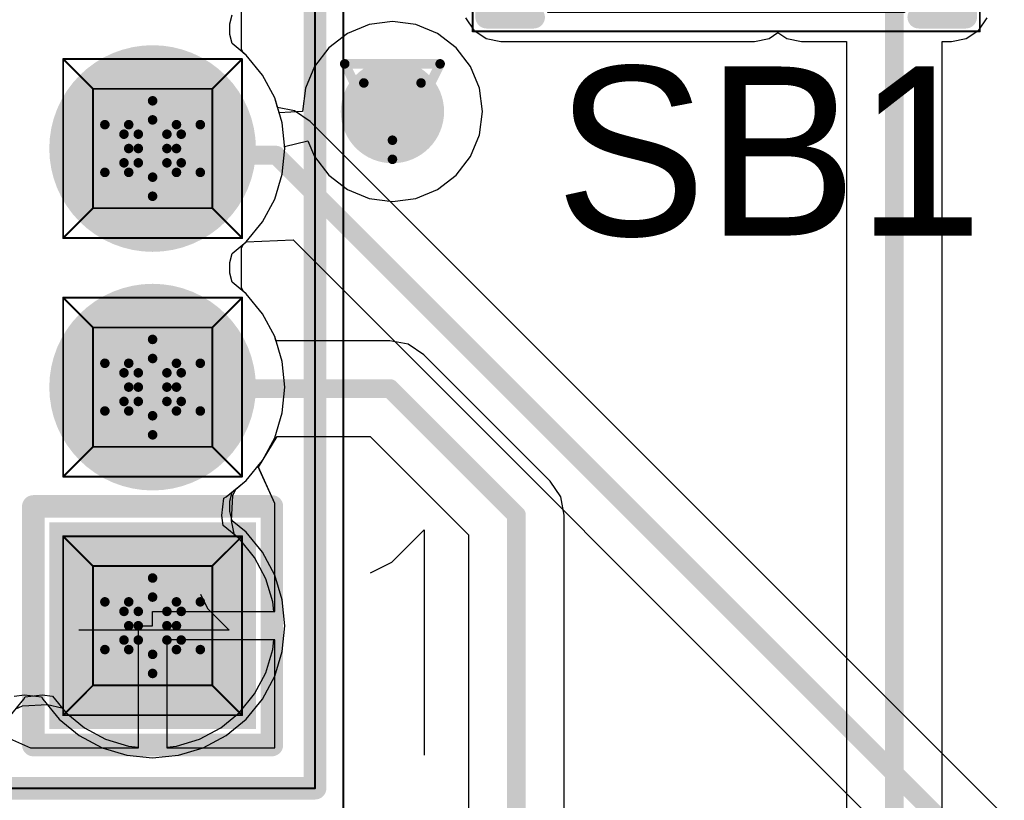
# Model space of a CAD drawing. Header units: millimetres. Extents: x 138 to 555, y 26 to 334.
# Tile 431 of 656: x 210.87 to 216.11, y 291.71 to 295.87. Entities that reach past the tile are written whole.
import ezdxf

# ---------------------------------------------------------------- set-up
doc = ezdxf.new("R2010")
doc.units = ezdxf.units.MM
for name, color, linetype in [('BottomLayer', 5, 'Continuous'), ('BottomSolder', 6, 'Continuous'), ('DrillDrawing', 1, 'Continuous'), ('Mechanical20', 56, 'Continuous'), ('Mechanical27', 56, 'Continuous'), ('MidLayer1', 16, 'Continuous'), ('MidLayer2', 76, 'Continuous'), ('MidLayer3', 90, 'Continuous'), ('MidLayer4', 156, 'Continuous'), ('MultiLayer', 9, 'Continuous'), ('PadHoleLayer', 156, 'Continuous'), ('TopLayer', 1, 'Continuous'), ('TopOverlay', 2, 'Continuous'), ('TopPaste', 8, 'Continuous'), ('TopSolder', 216, 'Continuous'), ('ViaHoleLayer', 16, 'Continuous')]:
    doc.layers.add(name, color=color, linetype=linetype)

# ---------------------------------------------------------------- blocks, each defined once
blk = doc.blocks.new('SOLDER_BRIDGE_R0603_0R_594')
at = {"layer": 'Mechanical20', "const_width": 0.01}
for points in [[(-0.2, 0.65), (-1.35, 0.65)], [(-1.35, 0.65), (-1.35, -0.65)], [(1.35, 0.65), (-0.2, 0.65)], [(1.35, 0.65), (1.35, -0.65)], [(1.35, -0.65), (-1.35, -0.65)]]:
    blk.add_lwpolyline(points, dxfattribs=at)
at = {"layer": 'Mechanical20', "const_width": 0.005}
for points in [[(-1.3525, 0.65, 1), (-1.3475, 0.65, 1)], [(-1.3525, 0.65, 1), (-1.3475, 0.65, 1)], [(-0.2025, 0.65, 1), (-0.1975, 0.65, 1)], [(-0.2025, 0.65, 1), (-0.1975, 0.65, 1)], [(1.3475, 0.65, 1), (1.3525, 0.65, 1)], [(1.3475, 0.65, 1), (1.3525, 0.65, 1)], [(-1.3525, -0.65, 1), (-1.3475, -0.65, 1)], [(-1.3525, -0.65, 1), (-1.3475, -0.65, 1)], [(1.3475, -0.65, 1), (1.3525, -0.65, 1)], [(1.3475, -0.65, 1), (1.3525, -0.65, 1)]]:
    blk.add_lwpolyline(points, format="xyb", close=True, dxfattribs=at)
at = {"layer": 'Mechanical27', "const_width": 0.01}
for points in [[(-0.9, 0.5), (-0.9, -0.5)], [(0.9, 0.5), (-0.9, 0.5)], [(0.9, 0.5), (0.9, -0.5)], [(0.9, -0.5), (-0.9, -0.5)]]:
    blk.add_lwpolyline(points, dxfattribs=at)
at = {"layer": 'Mechanical27', "const_width": 0.005}
for points in [[(-0.9025, 0.5, 1), (-0.8975, 0.5, 1)], [(-0.9025, 0.5, 1), (-0.8975, 0.5, 1)], [(0.8975, 0.5, 1), (0.9025, 0.5, 1)], [(0.8975, 0.5, 1), (0.9025, 0.5, 1)], [(-0.9025, -0.5, 1), (-0.8975, -0.5, 1)], [(-0.9025, -0.5, 1), (-0.8975, -0.5, 1)], [(0.8975, -0.5, 1), (0.9025, -0.5, 1)], [(0.8975, -0.5, 1), (0.9025, -0.5, 1)]]:
    blk.add_lwpolyline(points, format="xyb", close=True, dxfattribs=at)
at = {"layer": 'TopLayer'}
for p, q in [((-1.2, -0.5), (-1.2, 0.5)), ((-1.2, 0.5), (-0.4, 0.5)), ((-0.4, 0.5), (0.1, 0)), ((-0.15, 0.5), (-0.15, 0.5)), ((-0.15, 0.5), (0.35, 0)), ((1.2, 0.5), (-0.15, 0.5)), ((1.2, -0.5), (1.2, 0.5)), ((0.1, 0), (-0.4, -0.5)), ((0.35, 0), (-0.15, -0.5)), ((-1.2, -0.5), (-1.2, -0.5)), ((-0.4, -0.5), (-1.2, -0.5)), ((-0.15, -0.5), (1.2, -0.5))]:
    blk.add_line(p, q, dxfattribs=at)
at = {"layer": 'TopLayer', "const_width": 0.127}
for points in [[(-0.5635, 0, 1), (-0.4365, 0, 1)], [(0.5365, 0, 1), (0.6635, 0, 1)]]:
    blk.add_lwpolyline(points, format="xyb", close=True, dxfattribs=at)
at = {"layer": 'TopOverlay', "const_width": 0.12}
for points in [[(-1.025, 0.575), (-1.275, 0.575)], [(-1.275, 0.575), (-1.275, 0.175)], [(1.275, 0.575), (1.025, 0.575)], [(1.275, 0.575), (1.275, -0.575)], [(-1.275, 0.175), (-1.275, -0.575)], [(-1.025, -0.575), (-1.275, -0.575)], [(1.275, -0.575), (1.025, -0.575)]]:
    blk.add_lwpolyline(points, dxfattribs=at)
at = {"layer": 'TopOverlay', "const_width": 0.06}
for points in [[(-1.305, 0.575, 1), (-1.245, 0.575, 1)], [(-1.305, 0.575, 1), (-1.245, 0.575, 1)], [(-1.055, 0.575, 1), (-0.995, 0.575, 1)], [(0.995, 0.575, 1), (1.055, 0.575, 1)], [(1.245, 0.575, 1), (1.305, 0.575, 1)], [(1.245, 0.575, 1), (1.305, 0.575, 1)], [(-1.305, 0.175, 1), (-1.245, 0.175, 1)], [(-1.305, 0.175, 1), (-1.245, 0.175, 1)], [(-1.305, -0.575, 1), (-1.245, -0.575, 1)], [(-1.305, -0.575, 1), (-1.245, -0.575, 1)], [(-1.055, -0.575, 1), (-0.995, -0.575, 1)], [(0.995, -0.575, 1), (1.055, -0.575, 1)], [(1.245, -0.575, 1), (1.305, -0.575, 1)], [(1.245, -0.575, 1), (1.305, -0.575, 1)]]:
    blk.add_lwpolyline(points, format="xyb", close=True, dxfattribs=at)
at = {"layer": 'TopPaste', "const_width": 0.127}
for points in [[(-0.5635, 0, 1), (-0.4365, 0, 1)], [(0.5365, 0, 1), (0.6635, 0, 1)]]:
    blk.add_lwpolyline(points, format="xyb", close=True, dxfattribs=at)
at = {"layer": 'TopSolder'}
for p, q in [((-0.95, 0.55), (-0.95, 0.55)), ((-0.95, 0.55), (0.95, 0.55)), ((-0.95, -0.55), (-0.95, 0.55)), ((0.95, 0.55), (0.95, -0.55)), ((0.95, -0.55), (-0.95, -0.55))]:
    blk.add_line(p, q, dxfattribs=at)
at = {"layer": 'TopSolder', "const_width": 0.177}
for points in [[(-0.5885, 0, 1), (-0.4115, 0, 1)], [(0.5115, 0, 1), (0.6885, 0, 1)]]:
    blk.add_lwpolyline(points, format="xyb", close=True, dxfattribs=at)
blk = doc.blocks.new('CON_FCI_20021311_XXX20XXLF_MOD_MB1299_953')
at = {"layer": 'BottomLayer', "const_width": 0.5}
for points in [[(2.925, 0.635, 1), (3.425, 0.635, 1)], [(4.195, 0.635, 1), (4.695, 0.635, 1)]]:
    blk.add_lwpolyline(points, format="xyb", close=True, dxfattribs=at)
at = {"layer": 'BottomLayer'}
blk.add_solid([(5.215, 0.135), (6.215, 0.135), (5.215, 1.135), (6.215, 1.135)], dxfattribs=at)
at = {"layer": 'BottomSolder', "const_width": 0.55}
for points in [[(2.9, 0.635, 1), (3.45, 0.635, 1)], [(4.17, 0.635, 1), (4.72, 0.635, 1)]]:
    blk.add_lwpolyline(points, format="xyb", close=True, dxfattribs=at)
at = {"layer": 'BottomSolder'}
blk.add_solid([(5.165, 0.085), (6.265, 0.085), (5.165, 1.185), (6.265, 1.185)], dxfattribs=at)
at = {"layer": 'Mechanical20', "const_width": 0.01}
blk.add_lwpolyline([(6.725, 1.65), (-6.725, 1.65)], dxfattribs=at)
at = {"layer": 'Mechanical27'}
for p, q in [((5.6237, 0.9281), (5.7379, 1.0423)), ((5.7379, 1.0423), (5.7379, 0.2425)), ((5.5475, 0.89), (5.6237, 0.9281))]:
    blk.add_line(p, q, dxfattribs=at)
at = {"layer": 'Mechanical27', "const_width": 0.01}
for points in [[(6.58, 1.5), (-6.58, 1.5)], [(6.58, -1.5), (6.58, 1.5)], [(2.8575, 0.9525), (2.6988, 1.1113)], [(3.6513, 1.1113), (2.6988, 1.1113)], [(2.6988, 0.1588), (2.6988, 1.1113)], [(3.4925, 0.9525), (3.6513, 1.1113)], [(3.6513, 0.1588), (3.6513, 1.1113)], [(4.1275, 0.9525), (3.9688, 1.1113)], [(4.9213, 1.1113), (3.9688, 1.1113)], [(3.9688, 0.1588), (3.9688, 1.1113)], [(4.7625, 0.9525), (4.9213, 1.1113)], [(4.9213, 0.1588), (4.9213, 1.1113)], [(5.2388, 0.1588), (5.2388, 1.1113)], [(6.1913, 1.1113), (5.2388, 1.1113)], [(5.3975, 0.9525), (5.2388, 1.1113)], [(6.0325, 0.9525), (6.1913, 1.1113)], [(6.1913, 0.1588), (6.1913, 1.1113)], [(3.4925, 0.9525), (2.8575, 0.9525)], [(2.8575, 0.3175), (2.8575, 0.9525)], [(3.4925, 0.3175), (3.4925, 0.9525)], [(4.7625, 0.9525), (4.1275, 0.9525)], [(4.1275, 0.3175), (4.1275, 0.9525)], [(4.7625, 0.3175), (4.7625, 0.9525)], [(5.3975, 0.3175), (5.3975, 0.9525)], [(6.0325, 0.9525), (5.3975, 0.9525)], [(6.0325, 0.3175), (6.0325, 0.9525)], [(2.6988, 0.1588), (2.8575, 0.3175)], [(3.4925, 0.3175), (2.8575, 0.3175)], [(3.6513, 0.1588), (3.4925, 0.3175)], [(3.9688, 0.1588), (4.1275, 0.3175)], [(4.7625, 0.3175), (4.1275, 0.3175)], [(4.9213, 0.1588), (4.7625, 0.3175)], [(5.2388, 0.1588), (5.3975, 0.3175)], [(6.0325, 0.3175), (5.3975, 0.3175)], [(6.1913, 0.1588), (6.0325, 0.3175)], [(3.6513, 0.1588), (2.6988, 0.1588)], [(4.9213, 0.1588), (3.9688, 0.1588)], [(6.1913, 0.1588), (5.2388, 0.1588)]]:
    blk.add_lwpolyline(points, dxfattribs=at)
at = {"layer": 'Mechanical27', "const_width": 0.005}
for points in [[(6.5775, 1.5, 1), (6.5825, 1.5, 1)], [(6.5775, 1.5, 1), (6.5825, 1.5, 1)], [(2.6963, 1.1113, 1), (2.7013, 1.1113, 1)], [(2.6963, 1.1113, 1), (2.7013, 1.1113, 1)], [(2.6963, 1.1113, 1), (2.7013, 1.1113, 1)], [(3.6488, 1.1113, 1), (3.6538, 1.1113, 1)], [(3.6488, 1.1113, 1), (3.6538, 1.1113, 1)], [(3.6488, 1.1113, 1), (3.6538, 1.1113, 1)], [(3.9663, 1.1113, 1), (3.9713, 1.1113, 1)], [(3.9663, 1.1113, 1), (3.9713, 1.1113, 1)], [(3.9663, 1.1113, 1), (3.9713, 1.1113, 1)], [(4.9188, 1.1113, 1), (4.9238, 1.1113, 1)], [(4.9188, 1.1113, 1), (4.9238, 1.1113, 1)], [(4.9188, 1.1113, 1), (4.9238, 1.1113, 1)], [(5.2363, 1.1113, 1), (5.2413, 1.1113, 1)], [(5.2363, 1.1113, 1), (5.2413, 1.1113, 1)], [(5.2363, 1.1113, 1), (5.2413, 1.1113, 1)], [(6.1888, 1.1113, 1), (6.1938, 1.1113, 1)], [(6.1888, 1.1113, 1), (6.1938, 1.1113, 1)], [(6.1888, 1.1113, 1), (6.1938, 1.1113, 1)], [(2.855, 0.9525, 1), (2.86, 0.9525, 1)], [(2.855, 0.9525, 1), (2.86, 0.9525, 1)], [(2.855, 0.9525, 1), (2.86, 0.9525, 1)], [(3.49, 0.9525, 1), (3.495, 0.9525, 1)], [(3.49, 0.9525, 1), (3.495, 0.9525, 1)], [(3.49, 0.9525, 1), (3.495, 0.9525, 1)], [(4.125, 0.9525, 1), (4.13, 0.9525, 1)], [(4.125, 0.9525, 1), (4.13, 0.9525, 1)], [(4.125, 0.9525, 1), (4.13, 0.9525, 1)], [(4.76, 0.9525, 1), (4.765, 0.9525, 1)], [(4.76, 0.9525, 1), (4.765, 0.9525, 1)], [(4.76, 0.9525, 1), (4.765, 0.9525, 1)], [(5.395, 0.9525, 1), (5.4, 0.9525, 1)], [(5.395, 0.9525, 1), (5.4, 0.9525, 1)], [(5.395, 0.9525, 1), (5.4, 0.9525, 1)], [(6.03, 0.9525, 1), (6.035, 0.9525, 1)], [(6.03, 0.9525, 1), (6.035, 0.9525, 1)], [(6.03, 0.9525, 1), (6.035, 0.9525, 1)], [(2.855, 0.3175, 1), (2.86, 0.3175, 1)], [(2.855, 0.3175, 1), (2.86, 0.3175, 1)], [(2.855, 0.3175, 1), (2.86, 0.3175, 1)], [(3.49, 0.3175, 1), (3.495, 0.3175, 1)], [(3.49, 0.3175, 1), (3.495, 0.3175, 1)], [(3.49, 0.3175, 1), (3.495, 0.3175, 1)], [(4.125, 0.3175, 1), (4.13, 0.3175, 1)], [(4.125, 0.3175, 1), (4.13, 0.3175, 1)], [(4.125, 0.3175, 1), (4.13, 0.3175, 1)], [(4.76, 0.3175, 1), (4.765, 0.3175, 1)], [(4.76, 0.3175, 1), (4.765, 0.3175, 1)], [(4.76, 0.3175, 1), (4.765, 0.3175, 1)], [(5.395, 0.3175, 1), (5.4, 0.3175, 1)], [(5.395, 0.3175, 1), (5.4, 0.3175, 1)], [(5.395, 0.3175, 1), (5.4, 0.3175, 1)], [(6.03, 0.3175, 1), (6.035, 0.3175, 1)], [(6.03, 0.3175, 1), (6.035, 0.3175, 1)], [(6.03, 0.3175, 1), (6.035, 0.3175, 1)], [(2.6963, 0.1588, 1), (2.7013, 0.1588, 1)], [(2.6963, 0.1588, 1), (2.7013, 0.1588, 1)], [(2.6963, 0.1588, 1), (2.7013, 0.1588, 1)], [(3.6488, 0.1588, 1), (3.6538, 0.1588, 1)], [(3.6488, 0.1588, 1), (3.6538, 0.1588, 1)], [(3.6488, 0.1588, 1), (3.6538, 0.1588, 1)], [(3.9663, 0.1588, 1), (3.9713, 0.1588, 1)], [(3.9663, 0.1588, 1), (3.9713, 0.1588, 1)], [(3.9663, 0.1588, 1), (3.9713, 0.1588, 1)], [(4.9188, 0.1588, 1), (4.9238, 0.1588, 1)], [(4.9188, 0.1588, 1), (4.9238, 0.1588, 1)], [(4.9188, 0.1588, 1), (4.9238, 0.1588, 1)], [(5.2363, 0.1588, 1), (5.2413, 0.1588, 1)], [(5.2363, 0.1588, 1), (5.2413, 0.1588, 1)], [(5.2363, 0.1588, 1), (5.2413, 0.1588, 1)], [(6.1888, 0.1588, 1), (6.1938, 0.1588, 1)], [(6.1888, 0.1588, 1), (6.1938, 0.1588, 1)], [(6.1888, 0.1588, 1), (6.1938, 0.1588, 1)]]:
    blk.add_lwpolyline(points, format="xyb", close=True, dxfattribs=at)
at = {"layer": 'MidLayer1', "const_width": 0.5}
for points in [[(2.925, 0.635, 1), (3.425, 0.635, 1)], [(4.195, 0.635, 1), (4.695, 0.635, 1)], [(5.465, 0.635, 1), (5.965, 0.635, 1)]]:
    blk.add_lwpolyline(points, format="xyb", close=True, dxfattribs=at)
at = {"layer": 'MidLayer2', "const_width": 0.5}
for points in [[(2.925, 0.635, 1), (3.425, 0.635, 1)], [(4.195, 0.635, 1), (4.695, 0.635, 1)], [(5.465, 0.635, 1), (5.965, 0.635, 1)]]:
    blk.add_lwpolyline(points, format="xyb", close=True, dxfattribs=at)
at = {"layer": 'MidLayer3', "const_width": 0.5}
for points in [[(2.925, 0.635, 1), (3.425, 0.635, 1)], [(4.195, 0.635, 1), (4.695, 0.635, 1)], [(5.465, 0.635, 1), (5.965, 0.635, 1)]]:
    blk.add_lwpolyline(points, format="xyb", close=True, dxfattribs=at)
at = {"layer": 'MidLayer4', "const_width": 0.5}
for points in [[(2.925, 0.635, 1), (3.425, 0.635, 1)], [(4.195, 0.635, 1), (4.695, 0.635, 1)], [(5.465, 0.635, 1), (5.965, 0.635, 1)]]:
    blk.add_lwpolyline(points, format="xyb", close=True, dxfattribs=at)
at = {"layer": 'MultiLayer', "const_width": 0.5}
for points in [[(2.925, 0.635, 1), (3.425, 0.635, 1)], [(4.195, 0.635, 1), (4.695, 0.635, 1)]]:
    blk.add_lwpolyline(points, format="xyb", close=True, dxfattribs=at)
at = {"layer": 'PadHoleLayer', "const_width": 0.35}
for points in [[(3, 0.635, 1), (3.35, 0.635, 1)], [(4.27, 0.635, 1), (4.62, 0.635, 1)], [(5.54, 0.635, 1), (5.89, 0.635, 1)]]:
    blk.add_lwpolyline(points, format="xyb", close=True, dxfattribs=at)
at = {"layer": 'TopLayer', "const_width": 0.5}
for points in [[(2.925, 0.635, 1), (3.425, 0.635, 1)], [(4.195, 0.635, 1), (4.695, 0.635, 1)]]:
    blk.add_lwpolyline(points, format="xyb", close=True, dxfattribs=at)
at = {"layer": 'TopLayer'}
blk.add_solid([(5.215, 0.135), (6.215, 0.135), (5.215, 1.135), (6.215, 1.135)], dxfattribs=at)
at = {"layer": 'TopOverlay'}
for p, q in [((5.3762, 1.9084), (5.2048, 2.0798)), ((5.2048, 2.0798), (6.4046, 2.0798)), ((5.4333, 1.7941), (5.3762, 1.9084))]:
    blk.add_line(p, q, dxfattribs=at)
at = {"layer": 'TopOverlay', "const_width": 0.12}
for points in [[(6.58, 1.5), (-6.58, 1.5)], [(6.58, -1.5), (6.58, 1.5)], [(6.35, 1.27), (5.08, 1.27)], [(5.08, 0), (5.08, 1.27)], [(6.35, 0.88), (6.35, 1.27)], [(6.35, 0), (6.35, 0.88)], [(6.35, 0), (5.08, 0)]]:
    blk.add_lwpolyline(points, dxfattribs=at)
at = {"layer": 'TopOverlay', "const_width": 0.06}
for points in [[(6.55, 1.5, 1), (6.61, 1.5, 1)], [(6.55, 1.5, 1), (6.61, 1.5, 1)], [(5.05, 1.27, 1), (5.11, 1.27, 1)], [(5.05, 1.27, 1), (5.11, 1.27, 1)], [(6.32, 1.27, 1), (6.38, 1.27, 1)], [(6.32, 1.27, 1), (6.38, 1.27, 1)], [(6.32, 0.88, 1), (6.38, 0.88, 1)], [(6.32, 0.88, 1), (6.38, 0.88, 1)], [(5.05, 0, 1), (5.11, 0, 1)], [(5.05, 0, 1), (5.11, 0, 1)], [(6.32, 0, 1), (6.38, 0, 1)], [(6.32, 0, 1), (6.38, 0, 1)]]:
    blk.add_lwpolyline(points, format="xyb", close=True, dxfattribs=at)
at = {"layer": 'TopSolder', "const_width": 0.55}
for points in [[(2.9, 0.635, 1), (3.45, 0.635, 1)], [(4.17, 0.635, 1), (4.72, 0.635, 1)]]:
    blk.add_lwpolyline(points, format="xyb", close=True, dxfattribs=at)
at = {"layer": 'TopSolder'}
blk.add_solid([(5.165, 0.085), (6.265, 0.085), (5.165, 1.185), (6.265, 1.185)], dxfattribs=at)

msp = doc.modelspace()

# ---------------------------------------------------------------- linework, layer by layer
at = {"layer": 'BottomLayer'}
for p, q in [((212.0458, 295.7116), (212.0458, 295.9242)), ((212.0566, 295.6912), (212.0458, 295.7116)), ((212.0699, 295.6803), (212.0566, 295.6912)), ((212.1573, 295.5737), (212.0699, 295.6803)), ((212.2223, 295.4521), (212.1573, 295.5737)), ((212.2379, 295.4008), (212.2223, 295.4521)), ((212.3281, 295.3829), (212.2379, 295.4008)), ((212.4108, 295.3276), (212.3281, 295.3829)), ((217.3691, 290.3694), (212.4108, 295.3276)), ((212.0458, 294.6542), (212.0566, 294.6747)), ((212.0566, 294.6747), (212.0699, 294.6856)), ((212.0699, 294.6856), (212.3213, 294.6962)), ((212.3213, 294.6962), (217.0833, 289.9342)), ((212.0458, 294.4416), (212.0458, 294.6542)), ((212.0566, 294.4212), (212.0458, 294.4416)), ((212.0699, 294.4103), (212.0566, 294.4212)), ((212.1573, 294.3037), (212.0699, 294.4103)), ((212.2223, 294.1821), (212.1573, 294.3037)), ((212.2624, 294.0501), (212.2223, 294.1821)), ((212.2759, 293.9129), (212.2624, 294.0501)), ((212.2624, 293.7757), (212.2759, 293.9129)), ((212.2223, 293.6437), (212.2624, 293.7757)), ((212.1573, 293.5221), (212.2223, 293.6437)), ((212.1334, 293.4929), (212.1573, 293.5221)), ((212.2225, 293.2929), (212.1334, 293.4929)), ((212.2225, 292.7179), (212.2225, 293.2929)), ((212.2225, 293.2929), (212.2225, 293.2929)), ((211.5725, 292.6429), (211.5725, 292.7179)), ((211.5725, 292.7179), (212.2225, 292.7179)), ((211.4975, 291.9929), (211.4975, 292.6429)), ((211.4975, 292.6429), (211.5725, 292.6429)), ((212.2225, 292.5679), (211.6475, 292.5679)), ((211.6475, 292.5679), (211.6475, 291.9929)), ((212.2225, 291.9929), (212.2225, 292.5679)), ((210.7225, 292.0821), (210.9225, 291.9929)), ((210.9225, 291.9929), (210.9225, 291.9929)), ((210.9225, 291.9929), (211.4975, 291.9929)), ((211.6475, 291.9929), (212.2225, 291.9929))]:
    msp.add_line(p, q, dxfattribs=at)
for points, const_width in [([(212.7117, 295.3795, 1), (212.9867, 295.3795, 1)], 0.275), ([(211.5189, 295.1474, 1), (211.5689, 295.1474, 1)], 0.05), ([(212.2056, 295.1474, 1), (212.2556, 295.1474, 1)], 0.05), ([(212.2056, 295.1474, 1), (212.2556, 295.1474, 1)], 0.05)]:
    msp.add_lwpolyline(points, format="xyb", close=True, dxfattribs=dict(at, const_width=const_width))
at = {"layer": 'BottomLayer', "const_width": 0.1}
for points in [[(211.5439, 295.1474), (212.2306, 295.1474)], [(212.2306, 295.1474), (217.2635, 290.1145)]]:
    msp.add_lwpolyline(points, dxfattribs=at)
at = {"layer": 'DrillDrawing', "const_width": 0.0508}
for points in [[(212.5952, 295.6335), (213.1032, 295.6335)], [(212.5952, 295.6335), (212.8492, 295.1255)], [(212.8492, 295.1255), (213.1032, 295.6335)], [(212.6968, 295.5319), (213.0016, 295.5319)], [(212.6968, 295.5319), (212.8492, 295.2271)], [(212.8492, 295.2271), (213.0016, 295.5319)], [(211.4455, 295.3099), (211.5725, 295.4369)], [(211.5725, 295.4369), (211.6995, 295.3099)], [(211.4963, 295.2591), (211.5725, 295.3353)], [(211.5725, 295.3353), (211.6487, 295.2591)], [(211.3185, 295.3099), (211.4455, 295.1829)], [(211.3185, 295.3099), (211.4455, 295.3099)], [(211.6995, 295.3099), (211.8265, 295.3099)], [(211.6995, 295.1829), (211.8265, 295.3099)], [(211.4201, 295.2591), (211.4963, 295.1829)], [(211.4201, 295.2591), (211.4963, 295.2591)], [(211.6487, 295.2591), (211.7249, 295.2591)], [(211.6487, 295.1829), (211.7249, 295.2591)], [(211.3185, 295.0559), (211.4455, 295.1829)], [(211.4201, 295.1067), (211.4963, 295.1829)], [(211.6487, 295.1829), (211.7249, 295.1067)], [(211.6995, 295.1829), (211.8265, 295.0559)], [(211.4201, 295.1067), (211.4963, 295.1067)], [(211.4963, 295.1067), (211.5725, 295.0305)], [(211.5725, 295.0305), (211.6487, 295.1067)], [(211.6487, 295.1067), (211.7249, 295.1067)], [(211.3185, 295.0559), (211.4455, 295.0559)], [(211.4455, 295.0559), (211.5725, 294.9289)], [(211.5725, 294.9289), (211.6995, 295.0559)], [(211.6995, 295.0559), (211.8265, 295.0559)], [(211.4455, 294.0399), (211.5725, 294.1669)], [(211.5725, 294.1669), (211.6995, 294.0399)], [(211.3185, 294.0399), (211.4455, 293.9129)], [(211.3185, 294.0399), (211.4455, 294.0399)], [(211.4963, 293.9891), (211.5725, 294.0653)], [(211.5725, 294.0653), (211.6487, 293.9891)], [(211.6995, 294.0399), (211.8265, 294.0399)], [(211.6995, 293.9129), (211.8265, 294.0399)], [(211.4201, 293.9891), (211.4963, 293.9129)], [(211.4201, 293.9891), (211.4963, 293.9891)], [(211.6487, 293.9891), (211.7249, 293.9891)], [(211.6487, 293.9129), (211.7249, 293.9891)], [(211.3185, 293.7859), (211.4455, 293.9129)], [(211.4201, 293.8367), (211.4963, 293.9129)], [(211.6487, 293.9129), (211.7249, 293.8367)], [(211.6995, 293.9129), (211.8265, 293.7859)], [(211.4201, 293.8367), (211.4963, 293.8367)], [(211.4963, 293.8367), (211.5725, 293.7605)], [(211.5725, 293.7605), (211.6487, 293.8367)], [(211.6487, 293.8367), (211.7249, 293.8367)], [(211.3185, 293.7859), (211.4455, 293.7859)], [(211.4455, 293.7859), (211.5725, 293.6589)], [(211.5725, 293.6589), (211.6995, 293.7859)], [(211.6995, 293.7859), (211.8265, 293.7859)], [(211.4455, 292.7699), (211.5725, 292.8969)], [(211.5725, 292.8969), (211.6995, 292.7699)], [(211.3185, 292.7699), (211.4455, 292.6429)], [(211.3185, 292.7699), (211.4455, 292.7699)], [(211.4963, 292.7191), (211.5725, 292.7953)], [(211.5725, 292.7953), (211.6487, 292.7191)], [(211.6995, 292.7699), (211.8265, 292.7699)], [(211.6995, 292.6429), (211.8265, 292.7699)], [(211.4201, 292.7191), (211.4963, 292.6429)], [(211.4201, 292.7191), (211.4963, 292.7191)], [(211.6487, 292.7191), (211.7249, 292.7191)], [(211.6487, 292.6429), (211.7249, 292.7191)], [(211.3185, 292.5159), (211.4455, 292.6429)], [(211.4201, 292.5667), (211.4963, 292.6429)], [(211.6487, 292.6429), (211.7249, 292.5667)], [(211.6995, 292.6429), (211.8265, 292.5159)], [(211.4201, 292.5667), (211.4963, 292.5667)], [(211.4963, 292.5667), (211.5725, 292.4905)], [(211.5725, 292.4905), (211.6487, 292.5667)], [(211.6487, 292.5667), (211.7249, 292.5667)], [(211.3185, 292.5159), (211.4455, 292.5159)], [(211.4455, 292.5159), (211.5725, 292.3889)], [(211.5725, 292.3889), (211.6995, 292.5159)], [(211.6995, 292.5159), (211.8265, 292.5159)]]:
    msp.add_lwpolyline(points, dxfattribs=at)
at = {"layer": 'DrillDrawing', "const_width": 0.0254}
for points in [[(212.5825, 295.6335, 1), (212.6079, 295.6335, 1)], [(212.5825, 295.6335, 1), (212.6079, 295.6335, 1)], [(213.0905, 295.6335, 1), (213.1159, 295.6335, 1)], [(213.0905, 295.6335, 1), (213.1159, 295.6335, 1)], [(212.6841, 295.5319, 1), (212.7095, 295.5319, 1)], [(212.6841, 295.5319, 1), (212.7095, 295.5319, 1)], [(212.9889, 295.5319, 1), (213.0143, 295.5319, 1)], [(212.9889, 295.5319, 1), (213.0143, 295.5319, 1)], [(211.5598, 295.4369, 1), (211.5852, 295.4369, 1)], [(211.5598, 295.4369, 1), (211.5852, 295.4369, 1)], [(211.5598, 295.3353, 1), (211.5852, 295.3353, 1)], [(211.5598, 295.3353, 1), (211.5852, 295.3353, 1)], [(211.3058, 295.3099, 1), (211.3312, 295.3099, 1)], [(211.3058, 295.3099, 1), (211.3312, 295.3099, 1)], [(211.4328, 295.3099, 1), (211.4582, 295.3099, 1)], [(211.4328, 295.3099, 1), (211.4582, 295.3099, 1)], [(211.6868, 295.3099, 1), (211.7122, 295.3099, 1)], [(211.6868, 295.3099, 1), (211.7122, 295.3099, 1)], [(211.8138, 295.3099, 1), (211.8392, 295.3099, 1)], [(211.8138, 295.3099, 1), (211.8392, 295.3099, 1)], [(211.4074, 295.2591, 1), (211.4328, 295.2591, 1)], [(211.4074, 295.2591, 1), (211.4328, 295.2591, 1)], [(211.4836, 295.2591, 1), (211.509, 295.2591, 1)], [(211.4836, 295.2591, 1), (211.509, 295.2591, 1)], [(211.636, 295.2591, 1), (211.6614, 295.2591, 1)], [(211.636, 295.2591, 1), (211.6614, 295.2591, 1)], [(211.7122, 295.2591, 1), (211.7376, 295.2591, 1)], [(211.7122, 295.2591, 1), (211.7376, 295.2591, 1)], [(212.8365, 295.2271, 1), (212.8619, 295.2271, 1)], [(212.8365, 295.2271, 1), (212.8619, 295.2271, 1)], [(211.4328, 295.1829, 1), (211.4582, 295.1829, 1)], [(211.4328, 295.1829, 1), (211.4582, 295.1829, 1)], [(211.4836, 295.1829, 1), (211.509, 295.1829, 1)], [(211.4836, 295.1829, 1), (211.509, 295.1829, 1)], [(211.636, 295.1829, 1), (211.6614, 295.1829, 1)], [(211.636, 295.1829, 1), (211.6614, 295.1829, 1)], [(211.6868, 295.1829, 1), (211.7122, 295.1829, 1)], [(211.6868, 295.1829, 1), (211.7122, 295.1829, 1)], [(212.8365, 295.1255, 1), (212.8619, 295.1255, 1)], [(212.8365, 295.1255, 1), (212.8619, 295.1255, 1)], [(211.4074, 295.1067, 1), (211.4328, 295.1067, 1)], [(211.4074, 295.1067, 1), (211.4328, 295.1067, 1)], [(211.4836, 295.1067, 1), (211.509, 295.1067, 1)], [(211.4836, 295.1067, 1), (211.509, 295.1067, 1)], [(211.636, 295.1067, 1), (211.6614, 295.1067, 1)], [(211.636, 295.1067, 1), (211.6614, 295.1067, 1)], [(211.7122, 295.1067, 1), (211.7376, 295.1067, 1)], [(211.7122, 295.1067, 1), (211.7376, 295.1067, 1)], [(211.3058, 295.0559, 1), (211.3312, 295.0559, 1)], [(211.3058, 295.0559, 1), (211.3312, 295.0559, 1)], [(211.4328, 295.0559, 1), (211.4582, 295.0559, 1)], [(211.4328, 295.0559, 1), (211.4582, 295.0559, 1)], [(211.5598, 295.0305, 1), (211.5852, 295.0305, 1)], [(211.5598, 295.0305, 1), (211.5852, 295.0305, 1)], [(211.6868, 295.0559, 1), (211.7122, 295.0559, 1)], [(211.6868, 295.0559, 1), (211.7122, 295.0559, 1)], [(211.8138, 295.0559, 1), (211.8392, 295.0559, 1)], [(211.8138, 295.0559, 1), (211.8392, 295.0559, 1)], [(211.5598, 294.9289, 1), (211.5852, 294.9289, 1)], [(211.5598, 294.9289, 1), (211.5852, 294.9289, 1)], [(211.5598, 294.1669, 1), (211.5852, 294.1669, 1)], [(211.5598, 294.1669, 1), (211.5852, 294.1669, 1)], [(211.3058, 294.0399, 1), (211.3312, 294.0399, 1)], [(211.3058, 294.0399, 1), (211.3312, 294.0399, 1)], [(211.4328, 294.0399, 1), (211.4582, 294.0399, 1)], [(211.4328, 294.0399, 1), (211.4582, 294.0399, 1)], [(211.5598, 294.0653, 1), (211.5852, 294.0653, 1)], [(211.5598, 294.0653, 1), (211.5852, 294.0653, 1)], [(211.6868, 294.0399, 1), (211.7122, 294.0399, 1)], [(211.6868, 294.0399, 1), (211.7122, 294.0399, 1)], [(211.8138, 294.0399, 1), (211.8392, 294.0399, 1)], [(211.8138, 294.0399, 1), (211.8392, 294.0399, 1)], [(211.4074, 293.9891, 1), (211.4328, 293.9891, 1)], [(211.4074, 293.9891, 1), (211.4328, 293.9891, 1)], [(211.4836, 293.9891, 1), (211.509, 293.9891, 1)], [(211.4836, 293.9891, 1), (211.509, 293.9891, 1)], [(211.636, 293.9891, 1), (211.6614, 293.9891, 1)], [(211.636, 293.9891, 1), (211.6614, 293.9891, 1)], [(211.7122, 293.9891, 1), (211.7376, 293.9891, 1)], [(211.7122, 293.9891, 1), (211.7376, 293.9891, 1)], [(211.4328, 293.9129, 1), (211.4582, 293.9129, 1)], [(211.4328, 293.9129, 1), (211.4582, 293.9129, 1)], [(211.4836, 293.9129, 1), (211.509, 293.9129, 1)], [(211.4836, 293.9129, 1), (211.509, 293.9129, 1)], [(211.636, 293.9129, 1), (211.6614, 293.9129, 1)], [(211.636, 293.9129, 1), (211.6614, 293.9129, 1)], [(211.6868, 293.9129, 1), (211.7122, 293.9129, 1)], [(211.6868, 293.9129, 1), (211.7122, 293.9129, 1)], [(211.4074, 293.8367, 1), (211.4328, 293.8367, 1)], [(211.4074, 293.8367, 1), (211.4328, 293.8367, 1)], [(211.4836, 293.8367, 1), (211.509, 293.8367, 1)], [(211.4836, 293.8367, 1), (211.509, 293.8367, 1)], [(211.636, 293.8367, 1), (211.6614, 293.8367, 1)], [(211.636, 293.8367, 1), (211.6614, 293.8367, 1)], [(211.7122, 293.8367, 1), (211.7376, 293.8367, 1)], [(211.7122, 293.8367, 1), (211.7376, 293.8367, 1)], [(211.3058, 293.7859, 1), (211.3312, 293.7859, 1)], [(211.3058, 293.7859, 1), (211.3312, 293.7859, 1)], [(211.4328, 293.7859, 1), (211.4582, 293.7859, 1)], [(211.4328, 293.7859, 1), (211.4582, 293.7859, 1)], [(211.5598, 293.7605, 1), (211.5852, 293.7605, 1)], [(211.5598, 293.7605, 1), (211.5852, 293.7605, 1)], [(211.6868, 293.7859, 1), (211.7122, 293.7859, 1)], [(211.6868, 293.7859, 1), (211.7122, 293.7859, 1)], [(211.8138, 293.7859, 1), (211.8392, 293.7859, 1)], [(211.8138, 293.7859, 1), (211.8392, 293.7859, 1)], [(211.5598, 293.6589, 1), (211.5852, 293.6589, 1)], [(211.5598, 293.6589, 1), (211.5852, 293.6589, 1)], [(211.5598, 292.8969, 1), (211.5852, 292.8969, 1)], [(211.5598, 292.8969, 1), (211.5852, 292.8969, 1)], [(211.3058, 292.7699, 1), (211.3312, 292.7699, 1)], [(211.3058, 292.7699, 1), (211.3312, 292.7699, 1)], [(211.4328, 292.7699, 1), (211.4582, 292.7699, 1)], [(211.4328, 292.7699, 1), (211.4582, 292.7699, 1)], [(211.5598, 292.7953, 1), (211.5852, 292.7953, 1)], [(211.5598, 292.7953, 1), (211.5852, 292.7953, 1)], [(211.6868, 292.7699, 1), (211.7122, 292.7699, 1)], [(211.6868, 292.7699, 1), (211.7122, 292.7699, 1)], [(211.8138, 292.7699, 1), (211.8392, 292.7699, 1)], [(211.8138, 292.7699, 1), (211.8392, 292.7699, 1)], [(211.4074, 292.7191, 1), (211.4328, 292.7191, 1)], [(211.4074, 292.7191, 1), (211.4328, 292.7191, 1)], [(211.4836, 292.7191, 1), (211.509, 292.7191, 1)], [(211.4836, 292.7191, 1), (211.509, 292.7191, 1)], [(211.636, 292.7191, 1), (211.6614, 292.7191, 1)], [(211.636, 292.7191, 1), (211.6614, 292.7191, 1)], [(211.7122, 292.7191, 1), (211.7376, 292.7191, 1)], [(211.7122, 292.7191, 1), (211.7376, 292.7191, 1)], [(211.4328, 292.6429, 1), (211.4582, 292.6429, 1)], [(211.4328, 292.6429, 1), (211.4582, 292.6429, 1)], [(211.4836, 292.6429, 1), (211.509, 292.6429, 1)], [(211.4836, 292.6429, 1), (211.509, 292.6429, 1)], [(211.636, 292.6429, 1), (211.6614, 292.6429, 1)], [(211.636, 292.6429, 1), (211.6614, 292.6429, 1)], [(211.6868, 292.6429, 1), (211.7122, 292.6429, 1)], [(211.6868, 292.6429, 1), (211.7122, 292.6429, 1)], [(211.4074, 292.5667, 1), (211.4328, 292.5667, 1)], [(211.4074, 292.5667, 1), (211.4328, 292.5667, 1)], [(211.4836, 292.5667, 1), (211.509, 292.5667, 1)], [(211.4836, 292.5667, 1), (211.509, 292.5667, 1)], [(211.636, 292.5667, 1), (211.6614, 292.5667, 1)], [(211.636, 292.5667, 1), (211.6614, 292.5667, 1)], [(211.7122, 292.5667, 1), (211.7376, 292.5667, 1)], [(211.7122, 292.5667, 1), (211.7376, 292.5667, 1)], [(211.3058, 292.5159, 1), (211.3312, 292.5159, 1)], [(211.3058, 292.5159, 1), (211.3312, 292.5159, 1)], [(211.4328, 292.5159, 1), (211.4582, 292.5159, 1)], [(211.4328, 292.5159, 1), (211.4582, 292.5159, 1)], [(211.6868, 292.5159, 1), (211.7122, 292.5159, 1)], [(211.6868, 292.5159, 1), (211.7122, 292.5159, 1)], [(211.8138, 292.5159, 1), (211.8392, 292.5159, 1)], [(211.8138, 292.5159, 1), (211.8392, 292.5159, 1)], [(211.5598, 292.4905, 1), (211.5852, 292.4905, 1)], [(211.5598, 292.4905, 1), (211.5852, 292.4905, 1)], [(211.5598, 292.3889, 1), (211.5852, 292.3889, 1)], [(211.5598, 292.3889, 1), (211.5852, 292.3889, 1)]]:
    msp.add_lwpolyline(points, format="xyb", close=True, dxfattribs=at)
at = {"layer": 'MidLayer1', "const_width": 0.275}
msp.add_lwpolyline([(212.7117, 295.3795, 1), (212.9867, 295.3795, 1)], format="xyb", close=True, dxfattribs=at)
at = {"layer": 'MidLayer2'}
for p, q in [((212.0458, 295.7116), (212.0458, 295.9242)), ((212.0566, 295.6912), (212.0458, 295.7116)), ((212.0699, 295.6803), (212.0566, 295.6912)), ((212.1573, 295.5737), (212.0699, 295.6803)), ((212.2223, 295.4521), (212.1573, 295.5737)), ((212.2624, 295.3201), (212.2223, 295.4521)), ((212.2759, 295.1829), (212.2624, 295.3201)), ((212.2624, 295.0457), (212.2759, 295.1829)), ((212.2223, 294.9137), (212.2624, 295.0457)), ((212.1573, 294.7921), (212.2223, 294.9137)), ((212.0699, 294.6856), (212.1573, 294.7921)), ((212.0458, 294.6542), (212.0566, 294.6747)), ((212.0566, 294.6747), (212.0699, 294.6856)), ((212.0458, 294.4416), (212.0458, 294.6542)), ((212.0566, 294.4212), (212.0458, 294.4416)), ((212.0699, 294.4103), (212.0566, 294.4212)), ((212.1573, 294.3037), (212.0699, 294.4103)), ((212.2223, 294.1821), (212.1573, 294.3037)), ((212.2624, 294.0501), (212.2223, 294.1821)), ((212.2759, 293.9129), (212.2624, 294.0501)), ((212.2624, 293.7757), (212.2759, 293.9129)), ((212.2223, 293.6437), (212.2624, 293.7757)), ((212.1573, 293.5221), (212.2223, 293.6437)), ((212.0699, 293.4156), (212.1573, 293.5221)), ((212.0148, 293.3703), (212.0699, 293.4156)), ((211.9997, 293.3354), (212.0148, 293.3703)), ((211.9918, 293.2016), (211.9997, 293.3354)), ((212.0089, 293.1257), (211.9918, 293.2016)), ((212.0343, 293.1048), (212.0089, 293.1257)), ((212.1156, 293.0058), (212.0343, 293.1048)), ((212.1759, 292.8929), (212.1156, 293.0058)), ((212.2131, 292.7703), (212.1759, 292.8929)), ((212.2183, 292.7179), (212.2131, 292.7703)), ((211.5725, 292.6429), (211.5725, 292.7179)), ((211.5725, 292.7179), (212.2183, 292.7179)), ((211.4975, 291.9972), (211.4975, 292.6429)), ((211.4975, 292.6429), (211.5725, 292.6429)), ((212.2183, 292.5679), (211.6475, 292.5679)), ((211.6475, 292.5679), (211.6475, 291.9972)), ((212.2131, 292.5155), (212.2183, 292.5679)), ((212.1759, 292.393), (212.2131, 292.5155)), ((212.1156, 292.2801), (212.1759, 292.393)), ((212.0343, 292.1811), (212.1156, 292.2801)), ((210.8451, 292.2007), (210.88, 292.2157)), ((210.88, 292.2157), (211.0139, 292.2236)), ((211.0139, 292.2236), (211.0898, 292.2066)), ((211.0898, 292.2066), (211.1107, 292.1811)), ((211.1107, 292.1811), (211.2096, 292.0999)), ((211.9354, 292.0999), (212.0343, 292.1811)), ((211.2096, 292.0999), (211.3226, 292.0395)), ((211.8225, 292.0395), (211.9354, 292.0999)), ((211.3226, 292.0395), (211.4451, 292.0023)), ((211.4451, 292.0023), (211.4975, 291.9972)), ((211.6475, 291.9972), (211.6999, 292.0023)), ((211.6999, 292.0023), (211.8225, 292.0395))]:
    msp.add_line(p, q, dxfattribs=at)
at = {"layer": 'MidLayer2', "const_width": 0.275}
msp.add_lwpolyline([(212.7117, 295.3795, 1), (212.9867, 295.3795, 1)], format="xyb", close=True, dxfattribs=at)
at = {"layer": 'MidLayer3'}
for p, q in [((211.9831, 295.8458), (211.9955, 295.8945)), ((211.9831, 295.7901), (211.9831, 295.8458)), ((211.9955, 295.7413), (211.9831, 295.7901)), ((212.0699, 295.6803), (211.9955, 295.7413)), ((212.1573, 295.5737), (212.0699, 295.6803)), ((212.2223, 295.4521), (212.1573, 295.5737)), ((212.2624, 295.3201), (212.2223, 295.4521)), ((212.2759, 295.1829), (212.2624, 295.3201)), ((212.2624, 295.0457), (212.2759, 295.1829)), ((212.2223, 294.9137), (212.2624, 295.0457)), ((212.1573, 294.7921), (212.2223, 294.9137)), ((212.0699, 294.6856), (212.1573, 294.7921)), ((211.9955, 294.6245), (212.0699, 294.6856)), ((211.9831, 294.5758), (211.9955, 294.6245)), ((211.9831, 294.5201), (211.9831, 294.5758)), ((211.9955, 294.4713), (211.9831, 294.5201)), ((212.0699, 294.4103), (211.9955, 294.4713)), ((212.1573, 294.3037), (212.0699, 294.4103)), ((212.2223, 294.1821), (212.1573, 294.3037)), ((212.2624, 294.0501), (212.2223, 294.1821)), ((212.2759, 293.9129), (212.2624, 294.0501)), ((212.2624, 293.7757), (212.2759, 293.9129)), ((212.2223, 293.6437), (212.2624, 293.7757)), ((212.1573, 293.5221), (212.2223, 293.6437)), ((212.0699, 293.4156), (212.1573, 293.5221)), ((211.9633, 293.3281), (212.0699, 293.4156)), ((211.9405, 293.2304), (211.9511, 293.3216)), ((211.9511, 293.3216), (211.9633, 293.3281)), ((211.9478, 293.1758), (211.9405, 293.2304)), ((212.0343, 293.1048), (211.9478, 293.1758)), ((212.1156, 293.0058), (212.0343, 293.1048)), ((212.1759, 292.8929), (212.1156, 293.0058)), ((212.2131, 292.7703), (212.1759, 292.8929)), ((212.2183, 292.7179), (212.2131, 292.7703)), ((211.5725, 292.6429), (211.5725, 292.7179)), ((211.5725, 292.7179), (212.2183, 292.7179)), ((211.4975, 291.9972), (211.4975, 292.6429)), ((211.4975, 292.6429), (211.5725, 292.6429)), ((212.2183, 292.5679), (211.6475, 292.5679)), ((211.6475, 292.5679), (211.6475, 291.9972)), ((212.2131, 292.5155), (212.2183, 292.5679)), ((212.1759, 292.393), (212.2131, 292.5155)), ((212.1156, 292.2801), (212.1759, 292.393)), ((210.8873, 292.2521), (210.8939, 292.2643)), ((210.8939, 292.2643), (210.985, 292.2749)), ((210.985, 292.2749), (211.0396, 292.2676)), ((211.0396, 292.2676), (211.1107, 292.1811)), ((212.0343, 292.1811), (212.1156, 292.2801)), ((210.7999, 292.1456), (210.8873, 292.2521)), ((211.1107, 292.1811), (211.2096, 292.0999)), ((211.9354, 292.0999), (212.0343, 292.1811)), ((211.2096, 292.0999), (211.3226, 292.0395)), ((211.8225, 292.0395), (211.9354, 292.0999)), ((211.3226, 292.0395), (211.4451, 292.0023)), ((211.4451, 292.0023), (211.4975, 291.9972)), ((211.6475, 291.9972), (211.6999, 292.0023)), ((211.6999, 292.0023), (211.8225, 292.0395))]:
    msp.add_line(p, q, dxfattribs=at)
at = {"layer": 'MidLayer3', "const_width": 0.275}
msp.add_lwpolyline([(212.7117, 295.3795, 1), (212.9867, 295.3795, 1)], format="xyb", close=True, dxfattribs=at)
at = {"layer": 'MidLayer4'}
for p, q in [((211.9831, 295.8458), (211.9955, 295.8945)), ((211.9831, 295.7901), (211.9831, 295.8458)), ((212.7252, 295.8423), (212.6097, 295.7945)), ((212.8492, 295.8586), (212.7252, 295.8423)), ((212.9732, 295.8423), (212.8492, 295.8586)), ((213.0888, 295.7945), (212.9732, 295.8423)), ((211.9955, 295.7413), (211.9831, 295.7901)), ((212.6097, 295.7945), (212.5104, 295.7183)), ((213.188, 295.7183), (213.0888, 295.7945)), ((212.0699, 295.6803), (211.9955, 295.7413)), ((212.5104, 295.7183), (212.4343, 295.6191)), ((213.2641, 295.6191), (213.188, 295.7183)), ((212.1573, 295.5737), (212.0699, 295.6803)), ((212.4343, 295.6191), (212.3864, 295.5035)), ((213.312, 295.5035), (213.2641, 295.6191)), ((212.2223, 295.4521), (212.1573, 295.5737)), ((212.3864, 295.5035), (212.3701, 295.3795)), ((213.3283, 295.3795), (213.312, 295.5035)), ((212.2466, 295.372), (212.2223, 295.4521)), ((212.3701, 295.3795), (212.2466, 295.372)), ((213.312, 295.2555), (213.3283, 295.3795)), ((213.2641, 295.14), (213.312, 295.2555)), ((212.2749, 295.193), (212.3994, 295.2242)), ((212.2759, 295.1829), (212.2749, 295.193)), ((212.3994, 295.2242), (212.4343, 295.14)), ((212.2624, 295.0457), (212.2759, 295.1829)), ((212.4343, 295.14), (212.5104, 295.0408)), ((213.188, 295.0408), (213.2641, 295.14)), ((212.2223, 294.9137), (212.2624, 295.0457)), ((212.5104, 295.0408), (212.6097, 294.9646)), ((213.0888, 294.9646), (213.188, 295.0408)), ((212.6097, 294.9646), (212.7252, 294.9168)), ((212.9732, 294.9168), (213.0888, 294.9646)), ((212.1573, 294.7921), (212.2223, 294.9137)), ((212.7252, 294.9168), (212.8492, 294.9004)), ((212.8492, 294.9004), (212.9732, 294.9168)), ((212.0699, 294.6856), (212.1573, 294.7921)), ((211.9955, 294.6245), (212.0699, 294.6856)), ((211.9831, 294.5758), (211.9955, 294.6245)), ((211.9831, 294.5201), (211.9831, 294.5758)), ((211.9955, 294.4713), (211.9831, 294.5201)), ((212.0699, 294.4103), (211.9955, 294.4713)), ((212.1573, 294.3037), (212.0699, 294.4103)), ((212.2223, 294.1821), (212.1573, 294.3037)), ((212.2624, 294.0501), (212.2223, 294.1821)), ((212.2759, 293.9129), (212.2624, 294.0501)), ((212.2624, 293.7757), (212.2759, 293.9129)), ((212.2223, 293.6437), (212.2624, 293.7757)), ((212.1573, 293.5221), (212.2223, 293.6437)), ((212.0699, 293.4156), (212.1573, 293.5221)), ((211.9955, 293.3545), (212.0699, 293.4156)), ((211.9831, 293.3058), (211.9955, 293.3545)), ((211.9831, 293.2501), (211.9831, 293.3058)), ((211.9955, 293.2013), (211.9831, 293.2501)), ((212.0699, 293.1403), (211.9955, 293.2013)), ((212.1573, 293.0337), (212.0699, 293.1403)), ((212.2223, 292.9121), (212.1573, 293.0337)), ((212.2624, 292.7801), (212.2223, 292.9121)), ((212.2759, 292.6429), (212.2624, 292.7801)), ((212.2624, 292.5057), (212.2759, 292.6429)), ((212.2223, 292.3737), (212.2624, 292.5057)), ((212.1573, 292.2521), (212.2223, 292.3737)), ((210.8354, 292.2676), (210.89, 292.2749)), ((210.89, 292.2749), (210.9812, 292.2643)), ((210.9812, 292.2643), (210.9877, 292.2521)), ((210.9877, 292.2521), (211.0751, 292.1456)), ((212.0699, 292.1456), (212.1573, 292.2521)), ((211.0751, 292.1456), (211.1817, 292.0581)), ((211.9633, 292.0581), (212.0699, 292.1456)), ((211.1817, 292.0581), (211.3033, 291.9931)), ((211.8417, 291.9931), (211.9633, 292.0581)), ((211.3033, 291.9931), (211.4353, 291.9531)), ((211.4353, 291.9531), (211.5725, 291.9395)), ((211.5725, 291.9395), (211.7097, 291.9531)), ((211.7097, 291.9531), (211.8417, 291.9931))]:
    msp.add_line(p, q, dxfattribs=at)
at = {"layer": 'MidLayer4', "const_width": 0.275}
msp.add_lwpolyline([(212.7117, 295.3795, 1), (212.9867, 295.3795, 1)], format="xyb", close=True, dxfattribs=at)
at = {"layer": 'MultiLayer', "const_width": 0.275}
msp.add_lwpolyline([(212.7117, 295.3795, 1), (212.9867, 295.3795, 1)], format="xyb", close=True, dxfattribs=at)
at = {"layer": 'TopLayer'}
for p, q in [((212.0458, 295.7116), (212.0458, 295.9242)), ((213.2375, 295.8786), (213.2817, 295.8125)), ((215.9701, 295.8125), (216.0143, 295.8786)), ((213.2817, 295.8125), (213.3479, 295.7683)), ((214.8539, 295.7683), (214.9009, 295.7996)), ((214.9009, 295.7996), (214.9479, 295.7683)), ((215.9039, 295.7683), (215.9701, 295.8125)), ((213.3479, 295.7683), (213.4259, 295.7527)), ((213.4259, 295.7527), (214.7759, 295.7527)), ((214.7759, 295.7527), (214.8539, 295.7683)), ((214.7759, 295.7527), (214.7759, 295.7527)), ((214.9479, 295.7683), (215.0259, 295.7527)), ((215.0259, 295.7527), (215.2656, 295.7527)), ((215.2656, 295.7527), (215.2656, 288.742)), ((215.7754, 288.742), (215.7754, 295.7527)), ((215.7754, 295.7527), (215.8259, 295.7527)), ((215.8259, 295.7527), (215.9039, 295.7683)), ((212.0566, 295.6912), (212.0458, 295.7116)), ((212.0699, 295.6803), (212.0566, 295.6912)), ((212.1573, 295.5737), (212.0699, 295.6803)), ((212.2223, 295.4521), (212.1573, 295.5737)), ((212.2624, 295.3201), (212.2223, 295.4521)), ((212.2759, 295.1829), (212.2624, 295.3201)), ((212.2624, 295.0457), (212.2759, 295.1829)), ((212.2223, 294.9137), (212.2624, 295.0457)), ((212.1573, 294.7921), (212.2223, 294.9137)), ((212.0699, 294.6856), (212.1573, 294.7921)), ((212.0458, 294.6542), (212.0566, 294.6747)), ((212.0566, 294.6747), (212.0699, 294.6856)), ((212.0458, 294.4416), (212.0458, 294.6542)), ((212.0566, 294.4212), (212.0458, 294.4416)), ((212.0699, 294.4103), (212.0566, 294.4212)), ((212.1573, 294.3037), (212.0699, 294.4103)), ((212.2223, 294.1821), (212.1573, 294.3037)), ((212.229, 294.1601), (212.2223, 294.1821)), ((212.8358, 294.1601), (212.229, 294.1601)), ((212.9334, 294.1407), (212.8358, 294.1601)), ((213.0161, 294.0855), (212.9334, 294.1407)), ((213.6895, 293.412), (213.0161, 294.0855)), ((212.136, 293.4869), (212.2359, 293.6503)), ((212.2359, 293.6503), (212.7302, 293.6503)), ((212.7302, 293.6503), (213.2544, 293.1262)), ((212.2225, 293.2929), (212.136, 293.4869)), ((213.7448, 293.3293), (213.6895, 293.412)), ((213.7642, 293.2318), (213.7448, 293.3293)), ((212.2225, 292.7179), (212.2225, 293.2929)), ((212.2225, 293.2929), (212.2225, 293.2929)), ((213.7642, 290.5245), (213.7642, 293.2318)), ((213.2544, 293.1262), (213.2544, 290.6301)), ((211.5725, 292.6429), (211.5725, 292.7179)), ((211.5725, 292.7179), (212.2225, 292.7179)), ((211.4975, 291.9929), (211.4975, 292.6429)), ((211.4975, 292.6429), (211.5725, 292.6429)), ((212.2225, 292.5679), (211.6475, 292.5679)), ((211.6475, 292.5679), (211.6475, 291.9929)), ((212.2225, 291.9929), (212.2225, 292.5679)), ((210.7225, 292.0821), (210.9225, 291.9929)), ((210.9225, 291.9929), (210.9225, 291.9929)), ((210.9225, 291.9929), (211.4975, 291.9929)), ((211.6475, 291.9929), (212.2225, 291.9929))]:
    msp.add_line(p, q, dxfattribs=at)
at = {"layer": 'TopLayer', "const_width": 0.1}
for points in [[(215.5205, 288.3074), (215.5205, 296.3074)], [(211.5563, 293.9052), (212.8358, 293.9052)], [(212.8358, 293.9052), (213.5093, 293.2318)], [(213.5093, 290.5245), (213.5093, 293.2318)]]:
    msp.add_lwpolyline(points, dxfattribs=at)
at = {"layer": 'TopLayer'}
for points, const_width in [([(212.7117, 295.3795, 1), (212.9867, 295.3795, 1)], 0.275), ([(211.5313, 293.9052, 1), (211.5813, 293.9052, 1)], 0.05), ([(212.8108, 293.9052, 1), (212.8608, 293.9052, 1)], 0.05), ([(212.8108, 293.9052, 1), (212.8608, 293.9052, 1)], 0.05), ([(213.4843, 293.2318, 1), (213.5343, 293.2318, 1)], 0.05), ([(213.4843, 293.2318, 1), (213.5343, 293.2318, 1)], 0.05)]:
    msp.add_lwpolyline(points, format="xyb", close=True, dxfattribs=dict(at, const_width=const_width))
at = {"layer": 'ViaHoleLayer', "const_width": 0.15}
msp.add_lwpolyline([(212.7742, 295.3795, 1), (212.9242, 295.3795, 1)], format="xyb", close=True, dxfattribs=at)

# ---------------------------------------------------------------- block references
for name, p, rotation in [('CON_FCI_20021311_XXX20XXLF_MOD_MB1299_953', (210.9375, 298.3579), 270), ('SOLDER_BRIDGE_R0603_0R_594', (214.6259, 296.4567), 180)]:
    msp.add_blockref(name, p, dxfattribs=dict(rotation=rotation))

# ---------------------------------------------------------------- texts
at = {"layer": 'TopOverlay'}
msp.add_text('SB1', height=0.9, dxfattribs=at).set_placement((213.7167, 294.7195))

doc.saveas('drawing.dxf')
